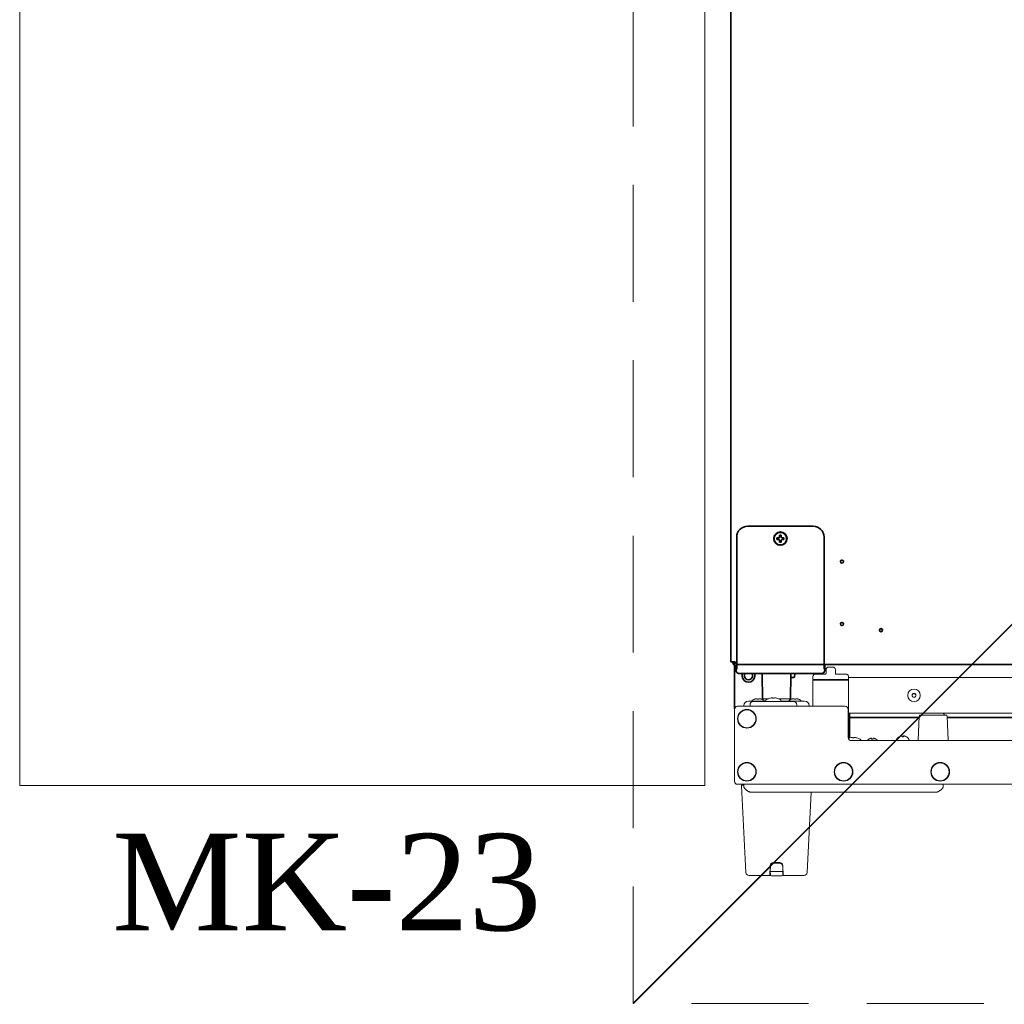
# Model space of a CAD drawing. Extents: x 3940905 to 4145695, y 925352 to 1109797.
# Tile 564 of 656: x 4009990 to 4010622, y 1101154 to 1101785. Entities that reach past the tile are written whole.
import ezdxf

# ---------------------------------------------------------------- set-up
doc = ezdxf.new("R2010")
doc.units = 0
doc.header["$LTSCALE"] = 750
doc.header["$MEASUREMENT"] = 0
doc.linetypes.add('DASHED', pattern=[0.75, 0.5, -0.25])
doc.layers.get('0').update_dxf_attribs({"linetype": 'CONTINUOUS', "lineweight": 0})
doc.layers.add('CKD Equipments', color=252, linetype='CONTINUOUS', lineweight=0)
doc.layers.add('PDF_A - TEXT', color=7, linetype='CONTINUOUS')
doc.styles.add('CKD_Dimension Text', font='BOOKOS.TTF')

# ---------------------------------------------------------------- blocks, each defined once
blk = doc.blocks.new('4')
at = {"color": 1, "linetype": 'DASHED', "ltscale": 0.2, "const_width": 1}
blk.add_lwpolyline([(4049888.81, 1046868.24), (4050788.81, 1047768.24)], dxfattribs=at)
at = {"color": 1, "linetype": 'DASHED', "ltscale": 0.2}
blk.add_lwpolyline([(4049888.81, 1047768.24), (4050788.81, 1047768.24), (4050788.81, 1046868.24), (4049888.81, 1046868.24)], close=True, dxfattribs=at)

msp = doc.modelspace()

# ---------------------------------------------------------------- linework, layer by layer
at = {"layer": 'CKD Equipments', "color": 252, "true_color": 0x989898}
for p, q in [((4009989.96, 1101294.24), (4009989.96, 1102044.23)), ((4010429.57, 1102044.23), (4010429.57, 1101294.24)), ((4010429.57, 1101294.24), (4009989.96, 1101294.24))]:
    msp.add_line(p, q, dxfattribs=at)
at = {"layer": 'CKD Equipments', "color": 7, "linetype": 'Continuous', "lineweight": 35}
for p, q in [((4010446.16, 1101373.62, 1431.4), (4010446.16, 1102023.02, 1431.4)), ((4010498.96, 1101460.56, 1431.4), (4010456.96, 1101460.56, 1431.4)), ((4010449.96, 1101453.56, 1431.4), (4010449.96, 1101373.92, 1431.4)), ((4010505.96, 1101373.92, 1431.4), (4010505.96, 1101453.56, 1431.4)), ((4010475.66, 1101453.06, 1431.4), (4010475.66, 1101452.56, 1431.4)), ((4010475.66, 1101452.56, 1431.4), (4010475.66, 1101452.06, 1431.4)), ((4010480.26, 1101452.56, 1431.4), (4010480.26, 1101453.06, 1431.4)), ((4010480.26, 1101452.06, 1431.4), (4010480.26, 1101452.56, 1431.4)), ((4010446.16, 1101373.62, 1431.4), (4010447.96, 1101373.62, 1431.4)), ((4010447.46, 1101373.62, 1431.4), (4010447.46, 1101372.82, 1431.4)), ((4010448.96, 1101373.62, 1431.4), (4010447.96, 1101373.62, 1431.4)), ((4010448.96, 1101371.82, 1431.4), (4010448.96, 1101373.62, 1431.4)), ((4010449.96, 1101373.92, 1431.4), (4010449.96, 1101368.91, 1431.4)), ((4010449.96, 1101371.82, 1431.4), (4011147.45, 1101371.82, 1431.4)), ((4010505.96, 1101373.92, 1431.4), (4010505.96, 1101368.91, 1431.4)), ((4010506.46, 1101371.82, 1431.4), (4010506.46, 1101371.02, 1431.4)), ((4010448.5, 1101343.42, 1431.4), (4010448.5, 1101371.18, 1431.4)), ((4010449.47, 1101371.02, 1431.4), (4010449.47, 1101368.03, 1431.4)), ((4010450.58, 1101366.23, 1431.4), (4010450.57, 1101366.24, 1431.4)), ((4010453.43, 1101366.03, 1431.4), (4010453.46, 1101364.45, 1431.4)), ((4010454.93, 1101365.98, 1431.4), (4010454.96, 1101364.47, 1431.4)), ((4010499.45, 1101365.98, 1431.4), (4010456.47, 1101365.98, 1431.4)), ((4010459.96, 1101364.47, 1431.4), (4010459.99, 1101365.98, 1431.4)), ((4010461.46, 1101364.45, 1431.4), (4010461.49, 1101365.98, 1431.4)), ((4010466.57, 1101349.35, 1431.4), (4010466.23, 1101365.58, 1431.4)), ((4010484.69, 1101365.58, 1431.4), (4010484.35, 1101349.35, 1431.4)), ((4010487.29, 1101365.4, 1431.4), (4010487.07, 1101364.14, 1431.4)), ((4010505.35, 1101366.24, 1431.4), (4010505.34, 1101366.23, 1431.4)), ((4010506.45, 1101368.03, 1431.4), (4010506.45, 1101371.02, 1431.4)), ((4010484.6, 1101363.52, 1431.4), (4010486.33, 1101363.52, 1431.4)), ((4010566.94, 1101337.86, 1431.4), (4010522.46, 1101337.86, 1431.4)), ((4011059.94, 1101337.86, 1431.4), (4010584.98, 1101337.86, 1431.4))]:
    msp.add_line(p, q, dxfattribs=at)
at = {"layer": 'CKD Equipments'}
msp.add_line((4010448.26, 1101372.82, 1431.4), (4010448.26, 1101373.62, 1431.4), dxfattribs=at)
at = {"layer": 'CKD Equipments', "color": 51, "linetype": 'Continuous', "lineweight": 13}
for p, q in [((4010451.47, 1101366.02, 1431.4), (4010451.47, 1101366.03, 1431.4)), ((4010504.45, 1101366.03, 1431.4), (4010504.44, 1101366.02, 1431.4))]:
    msp.add_line(p, q, dxfattribs=at)
at = {"layer": 'CKD Equipments', "color": 7, "linetype": 'Continuous'}
for p, q in [((4010506.71, 1101365.67, 1431.4), (4010500.33, 1101365.67, 1431.4)), ((4010507.21, 1101366.17, 1431.4), (4010507.21, 1101368.67, 1431.4)), ((4010508.71, 1101370.17, 1431.4), (4010511.71, 1101370.17, 1431.4)), ((4010513.21, 1101368.67, 1431.4), (4010513.21, 1101366.17, 1431.4)), ((4010520.08, 1101365.67, 1431.4), (4010513.71, 1101365.67, 1431.4)), ((4010498.71, 1101361.52, 1431.4), (4010498.71, 1101345.02, 1431.4)), ((4010498.83, 1101362.12, 1431.4), (4010498.83, 1101364.17, 1431.4)), ((4010521.58, 1101362.17, 1431.4), (4010498.83, 1101362.17, 1431.4)), ((4010501.73, 1101362.12, 1431.4), (4010498.83, 1101362.12, 1431.4)), ((4010498.83, 1101345.02, 1431.4), (4010498.83, 1101361.52, 1431.4)), ((4010499.08, 1101361.77, 1431.4), (4010521.33, 1101361.77, 1431.4)), ((4010499.21, 1101362.02, 1431.4), (4010503.71, 1101362.02, 1431.4)), ((4010503.53, 1101361.82, 1431.4), (4010499.41, 1101361.82, 1431.4)), ((4010502.59, 1101362.12, 1431.4), (4010502.66, 1101362.12, 1431.4)), ((4010503.71, 1101362.01, 1431.4), (4010504.19, 1101362.01, 1431.4)), ((4010516.23, 1101362.01, 1431.4), (4010516.71, 1101362.01, 1431.4)), ((4010516.71, 1101362.02, 1431.4), (4010521.21, 1101362.02, 1431.4)), ((4010516.89, 1101361.82, 1431.4), (4010521.01, 1101361.82, 1431.4)), ((4010521.58, 1101362.17, 1431.4), (4010521.58, 1101364.17, 1431.4)), ((4010521.58, 1101363.42, 1431.4), (4011123.24, 1101363.42, 1431.4)), ((4010521.58, 1101361.52, 1431.4), (4010521.58, 1101324.39, 1431.4)), ((4010521.71, 1101324.1, 1431.4), (4010521.71, 1101361.52, 1431.4)), ((4010468.47, 1101348.42, 1431.4), (4010457.47, 1101348.42, 1431.4)), ((4010458.48, 1101346.05, 1431.4), (4010458.46, 1101345.02, 1431.4)), ((4010486.44, 1101348.02, 1431.4), (4010460.48, 1101348.02, 1431.4)), ((4010461.12, 1101349.53, 1431.4), (4010461.12, 1101349.51, 1431.4)), ((4010463.12, 1101349.86, 1431.4), (4010463.12, 1101349.51, 1431.4)), ((4010464.12, 1101349.51, 1431.4), (4010464.12, 1101349.86, 1431.4)), ((4010466.12, 1101349.51, 1431.4), (4010466.12, 1101349.53, 1431.4)), ((4010470.23, 1101349.92, 1431.4), (4010467.85, 1101349.92, 1431.4)), ((4010468.46, 1101348.02, 1431.4), (4010468.46, 1101348.31, 1431.4)), ((4010471.16, 1101350.22, 1431.4), (4010471.16, 1101350.21, 1431.4)), ((4010475.76, 1101350.21, 1431.4), (4010475.76, 1101350.22, 1431.4)), ((4010483.06, 1101349.92, 1431.4), (4010476.69, 1101349.92, 1431.4)), ((4010493.45, 1101348.42, 1431.4), (4010478.45, 1101348.42, 1431.4)), ((4010478.46, 1101348.02, 1431.4), (4010478.46, 1101348.31, 1431.4)), ((4010484.8, 1101349.53, 1431.4), (4010484.8, 1101349.51, 1431.4)), ((4010486.8, 1101349.86, 1431.4), (4010486.8, 1101349.51, 1431.4)), ((4010487.8, 1101349.51, 1431.4), (4010487.8, 1101349.86, 1431.4)), ((4010488.44, 1101346.05, 1431.4), (4010488.46, 1101345.02, 1431.4)), ((4010489.8, 1101349.51, 1431.4), (4010489.8, 1101349.53, 1431.4)), ((4010448.46, 1101297.02, 1431.4), (4010448.46, 1101343.02, 1431.4)), ((4010450.46, 1101345.02, 1431.4), (4010519.46, 1101345.02, 1431.4)), ((4010454.47, 1101345.46, 1431.4), (4010454.46, 1101345.02, 1431.4)), ((4010496.45, 1101345.46, 1431.4), (4010496.46, 1101345.02, 1431.4)), ((4010521.46, 1101343.02, 1431.4), (4010521.46, 1101325.02, 1431.4)), ((4010521.71, 1101340.61, 1431.4), (4011123.24, 1101340.61, 1431.4)), ((4010521.83, 1101324.63, 1431.4), (4010521.83, 1101340.61, 1431.4)), ((4010522.46, 1101340.61, 1431.4), (4010522.46, 1101324.81, 1431.4)), ((4010566.29, 1101323.02, 1431.4), (4010566.98, 1101338.79, 1431.4)), ((4010567.48, 1101339.27, 1431.4), (4010584.44, 1101339.27, 1431.4)), ((4010584.94, 1101338.79, 1431.4), (4010585.63, 1101323.02, 1431.4)), ((4010522.41, 1101324.82, 1431.4), (4010522.41, 1101324.81, 1431.4)), ((4011121.46, 1101323.02, 1431.4), (4010523.46, 1101323.02, 1431.4)), ((4010527.01, 1101324.81, 1431.4), (4010527.01, 1101324.82, 1431.4)), ((4010534.66, 1101323.99, 1431.4), (4010534.66, 1101323.96, 1431.4)), ((4010536.46, 1101324.51, 1431.4), (4010536.46, 1101323.96, 1431.4)), ((4010537.46, 1101323.96, 1431.4), (4010537.46, 1101324.51, 1431.4)), ((4010539.26, 1101323.96, 1431.4), (4010539.26, 1101323.99, 1431.4)), ((4010552.46, 1101323.42, 1431.4), (4010552.46, 1101323.62, 1431.4)), ((4010554.16, 1101325.49, 1431.4), (4010554.16, 1101325.46, 1431.4)), ((4010555.96, 1101326.01, 1431.4), (4010555.96, 1101325.46, 1431.4)), ((4010556.96, 1101325.46, 1431.4), (4010556.96, 1101326.01, 1431.4)), ((4010558.76, 1101325.46, 1431.4), (4010558.76, 1101325.49, 1431.4)), ((4010560.46, 1101323.42, 1431.4), (4010560.46, 1101323.62, 1431.4)), ((4010585.68, 1101324.23, 1431.4), (4010585.68, 1101324.36, 1431.4)), ((4011194.46, 1101295.02, 1431.4), (4010450.46, 1101295.02, 1431.4)), ((4010455.86, 1101238.41, 1431.4), (4010452.95, 1101293.99, 1431.4)), ((4010453.45, 1101294.52, 1431.4), (4010454.48, 1101294.52, 1431.4)), ((4010454.47, 1101294.52, 1431.4), (4010454.46, 1101295.02, 1431.4)), ((4010454.46, 1101295.02, 1431.4), (4010454.52, 1101293.38, 1431.4)), ((4010458.51, 1101290.02, 1431.4), (4010578.4, 1101290.02, 1431.4)), ((4010497.76, 1101290.02, 1431.4), (4010495.06, 1101238.41, 1431.4)), ((4010582.46, 1101295.02, 1431.4), (4010582.4, 1101293.38, 1431.4)), ((4010582.45, 1101294.45, 1431.4), (4010582.44, 1101294.34, 1431.4)), ((4010582.45, 1101294.45, 1431.4), (4010582.46, 1101295.02, 1431.4)), ((4010473.42, 1101244.87, 1431.4), (4010477.5, 1101244.87, 1431.4)), ((4010471.08, 1101236.52, 1431.4), (4010471.42, 1101242.97, 1431.4)), ((4010471.46, 1101239.37, 1431.4), (4010471.51, 1101242.4, 1431.4)), ((4010471.46, 1101239.37, 1431.4), (4010471.5, 1101236.86, 1431.4)), ((4010471.96, 1101239.12, 1431.4), (4010478.96, 1101239.12, 1431.4)), ((4010473.51, 1101244.37, 1431.4), (4010477.41, 1101244.37, 1431.4)), ((4010475.36, 1101244.62, 1431.4), (4010475.55, 1101244.62, 1431.4)), ((4010479.41, 1101242.4, 1431.4), (4010479.46, 1101239.37, 1431.4)), ((4010479.42, 1101236.86, 1431.4), (4010479.46, 1101239.37, 1431.4)), ((4010479.83, 1101236.52, 1431.4), (4010479.5, 1101242.97, 1431.4)), ((4010457.86, 1101236.52, 1431.4), (4010471.65, 1101236.52, 1431.4)), ((4010471.1, 1101236.72, 1431.4), (4010471.16, 1101236.72, 1431.4)), ((4010471.14, 1101237.62, 1431.4), (4010471.49, 1101237.62, 1431.4)), ((4010471.49, 1101237.52, 1431.4), (4010471.16, 1101237.52, 1431.4)), ((4010471.16, 1101236.72, 1431.4), (4010471.16, 1101237.52, 1431.4)), ((4010471.26, 1101236.72, 1431.4), (4010471.53, 1101236.72, 1431.4)), ((4010471.48, 1101238.11, 1431.4), (4010471.48, 1101238.23, 1431.4)), ((4010478.92, 1101236.37, 1431.4), (4010472, 1101236.37, 1431.4)), ((4010479.27, 1101236.52, 1431.4), (4010493.06, 1101236.52, 1431.4)), ((4010479.39, 1101236.72, 1431.4), (4010479.82, 1101236.72, 1431.4)), ((4010479.43, 1101237.62, 1431.4), (4010479.78, 1101237.62, 1431.4)), ((4010479.71, 1101237.52, 1431.4), (4010479.43, 1101237.52, 1431.4)), ((4010479.44, 1101238.23, 1431.4), (4010479.44, 1101238.11, 1431.4)), ((4010479.76, 1101236.72, 1431.4), (4010479.76, 1101237.52, 1431.4))]:
    msp.add_line(p, q, dxfattribs=at)
at = {"layer": 'CKD Equipments', "color": 7, "linetype": 'Continuous', "lineweight": 35}
for centre, radius in [((4010477.96, 1101452.56, 1431.4), 4.25), ((4010477.96, 1101452.56, 1431.4), 4), ((4010517.46, 1101437.82, 1431.4), 1), ((4010517.46, 1101397.82, 1431.4), 1), ((4010542.46, 1101393.82, 1431.4), 1)]:
    msp.add_circle(centre, radius, dxfattribs=at)
at = {"layer": 'CKD Equipments', "color": 7, "linetype": 'Continuous'}
for centre, radius in [((4010563.66, 1101352.02, 1431.4), 4), ((4010563.66, 1101352.02, 1431.4), 1.25), ((4010563.66, 1101352.02, 1431.4), 1.15), ((4010456.46, 1101337.02, 1431.4), 6), ((4010456.46, 1101337.02, 1431.4), 5.75), ((4010456.46, 1101303.02, 1431.4), 6), ((4010456.46, 1101303.02, 1431.4), 5.75), ((4010518.46, 1101303.02, 1431.4), 6), ((4010518.46, 1101303.02, 1431.4), 5.75), ((4010580.46, 1101303.02, 1431.4), 6), ((4010580.46, 1101303.02, 1431.4), 5.75)]:
    msp.add_circle(centre, radius, dxfattribs=at)
at = {"layer": 'CKD Equipments', "color": 7, "linetype": 'Continuous', "lineweight": 35}
for centre, radius, start, end in [((4010449.26, 1101372.82, 1431.4), 1.8, 180, 270), ((4010449.26, 1101372.82, 1431.4), 1, 180, 252.54161), ((4010464.73, 1101365.52, 1431.4), 1.5, 2.5, 17.9901), ((4010486.19, 1101365.52, 1431.4), 1.5, 162.0099, 177.5), ((4010488.03, 1101365.27, 1431.4), 0.75, 108.00902, 170), ((4010457.46, 1101364.52, 1431.4), 4, 181, 359), ((4010457.46, 1101364.52, 1431.4), 2.5, 181, 359), ((4010486.33, 1101364.27, 1431.4), 0.75, 270, 350)]:
    msp.add_arc(centre, radius, start, end, dxfattribs=at)
at = {"layer": 'CKD Equipments', "color": 7, "linetype": 'Continuous'}
for centre, radius, start, end in [((4010503.46, 1101361.62, 1431.4), 1.8, 162.46369, 167.40896), ((4010503.46, 1101361.62, 1431.4), 1, 147.1459, 156.90005), ((4010508.12, 1101360.78, 1431.4), 5.62, 165.7544, 167.32918), ((4010503.83, 1101361.66, 1431.4), 0.504, 72.11908, 88.9637), ((4010516.58, 1101361.67, 1431.4), 0.499, 103.32661, 107.91787), ((4010516.59, 1101361.66, 1431.4), 0.503, 91.02247, 103.33027), ((4010457.47, 1101345.42, 1431.4), 3, 90, 179.25), ((4010460.48, 1101346.02, 1431.4), 2, 90, 179), ((4010461.12, 1101347.91, 1431.4), 1.5, 114.71985, 160.27786), ((4010463.42, 1101342.92, 1431.4), 7, 109.18209, 114.71985), ((4010463.43, 1101342.9, 1431.4), 7.01, 107.69488, 109.25902), ((4010463.43, 1101342.89, 1431.4), 7.01, 106.13811, 107.69478), ((4010463.43, 1101342.89, 1431.4), 7.02, 105.85444, 106.1382), ((4010463.43, 1101342.88, 1431.4), 7.02, 104.58157, 105.85431), ((4010463.43, 1101342.88, 1431.4), 7.03, 104.01369, 104.58162), ((4010463.43, 1101342.87, 1431.4), 7.04, 103.01866, 104.01362), ((4010463.44, 1101342.86, 1431.4), 7.04, 102.287, 103.01866), ((4010463.44, 1101342.85, 1431.4), 7.05, 101.44546, 102.28698), ((4010463.44, 1101342.84, 1431.4), 7.07, 100.59133, 101.44536), ((4010463.44, 1101342.82, 1431.4), 7.09, 99.86839, 100.59138), ((4010463.45, 1101342.79, 1431.4), 7.11, 98.85377, 99.86809), ((4010463.45, 1101342.77, 1431.4), 7.14, 98.29808, 98.85405), ((4010463.46, 1101342.71, 1431.4), 7.19, 96.74647, 98.29651), ((4010462.86, 1101345.68, 1431.4), 4.18, 92.42377, 93.38467), ((4010462.86, 1101345.65, 1431.4), 4.21, 92.11566, 92.42478), ((4010462.86, 1101345.63, 1431.4), 4.24, 91.47671, 92.11536), ((4010462.87, 1101345.6, 1431.4), 4.26, 91.09107, 91.47702), ((4010462.87, 1101345.59, 1431.4), 4.27, 90.53583, 91.09098), ((4010462.87, 1101345.58, 1431.4), 4.28, 89.59318, 90.53598), ((4010462.87, 1101345.59, 1431.4), 4.27, 89.10775, 89.59329), ((4010462.87, 1101345.6, 1431.4), 4.26, 88.63611, 89.10775), ((4010462.87, 1101345.62, 1431.4), 4.24, 88.0516, 88.63632), ((4010462.87, 1101345.64, 1431.4), 4.22, 87.6487, 88.05143), ((4010462.87, 1101345.68, 1431.4), 4.18, 86.61551, 87.64983), ((4010463.62, 1101342.35, 1431.4), 7.18, 86.00758, 93.99242), ((4010464.36, 1101345.68, 1431.4), 4.18, 92.35016, 93.3845), ((4010464.36, 1101345.64, 1431.4), 4.22, 91.94859, 92.35129), ((4010464.36, 1101345.62, 1431.4), 4.24, 91.36365, 91.94842), ((4010464.37, 1101345.6, 1431.4), 4.26, 90.89229, 91.36386), ((4010464.37, 1101345.59, 1431.4), 4.27, 90.40667, 90.89228), ((4010464.37, 1101345.58, 1431.4), 4.28, 89.89709, 90.40679), ((4010464.37, 1101345.58, 1431.4), 4.28, 89.46399, 89.89708), ((4010464.37, 1101345.59, 1431.4), 4.27, 88.90904, 89.46414), ((4010464.37, 1101345.61, 1431.4), 4.26, 88.52297, 88.90895), ((4010464.37, 1101345.63, 1431.4), 4.24, 87.88465, 88.52327), ((4010464.37, 1101345.65, 1431.4), 4.21, 87.57521, 87.88435), ((4010464.37, 1101345.68, 1431.4), 4.18, 86.61534, 87.57623), ((4010463.77, 1101342.71, 1431.4), 7.19, 81.7035, 83.25353), ((4010463.78, 1101342.77, 1431.4), 7.14, 81.14595, 81.70192), ((4010463.78, 1101342.79, 1431.4), 7.11, 80.13191, 81.14623), ((4010463.79, 1101342.82, 1431.4), 7.09, 79.40862, 80.13161), ((4010463.79, 1101342.84, 1431.4), 7.07, 78.55464, 79.40867), ((4010463.79, 1101342.85, 1431.4), 7.05, 77.71302, 78.55454), ((4010463.79, 1101342.86, 1431.4), 7.04, 76.98134, 77.713), ((4010463.8, 1101342.87, 1431.4), 7.04, 75.98638, 76.98134), ((4010463.8, 1101342.88, 1431.4), 7.03, 75.41838, 75.98631), ((4010463.8, 1101342.88, 1431.4), 7.02, 74.14569, 75.41843), ((4010463.8, 1101342.89, 1431.4), 7.02, 73.8618, 74.14556), ((4010463.8, 1101342.89, 1431.4), 7.01, 72.30522, 73.86189), ((4010463.8, 1101342.9, 1431.4), 7.01, 70.74098, 72.30512), ((4010463.82, 1101342.92, 1431.4), 7, 65.28015, 70.81791), ((4010467.85, 1101348.42, 1431.4), 1.5, 90, 143.15337), ((4010466.12, 1101347.91, 1431.4), 1.5, 19.72214, 65.28015), ((4010469.71, 1101348.31, 1431.4), 1.25, 118.60206, 180), ((4010473.46, 1101341.43, 1431.4), 9.08, 104.6676, 118.60206), ((4010473.38, 1101341.55, 1431.4), 8.95, 102.90657, 104.39436), ((4010473.38, 1101341.54, 1431.4), 8.95, 94.66068, 102.90178), ((4010473.38, 1101341.56, 1431.4), 8.94, 93.35029, 94.65471), ((4010473.46, 1101341.43, 1431.4), 8.79, 87.39099, 92.60901), ((4010473.54, 1101341.56, 1431.4), 8.94, 85.34529, 86.6497), ((4010473.54, 1101341.54, 1431.4), 8.95, 77.09822, 85.33932), ((4010473.54, 1101341.55, 1431.4), 8.95, 75.60564, 77.09344), ((4010473.46, 1101341.43, 1431.4), 9.08, 61.39794, 75.3324), ((4010477.21, 1101348.31, 1431.4), 1.25, 0, 61.39794), ((4010483.06, 1101348.42, 1431.4), 1.5, 36.84663, 90), ((4010484.8, 1101347.91, 1431.4), 1.5, 114.71985, 160.27786), ((4010487.1, 1101342.92, 1431.4), 7, 109.18209, 114.71985), ((4010487.11, 1101342.9, 1431.4), 7.01, 107.69488, 109.25902), ((4010487.12, 1101342.89, 1431.4), 7.01, 106.13811, 107.69478), ((4010487.12, 1101342.89, 1431.4), 7.02, 105.85444, 106.1382), ((4010487.12, 1101342.88, 1431.4), 7.02, 104.58157, 105.85431), ((4010487.12, 1101342.88, 1431.4), 7.03, 104.01369, 104.58162), ((4010487.12, 1101342.87, 1431.4), 7.04, 103.01866, 104.01362), ((4010487.12, 1101342.86, 1431.4), 7.04, 102.287, 103.01866), ((4010487.13, 1101342.85, 1431.4), 7.05, 101.44546, 102.28698), ((4010487.13, 1101342.84, 1431.4), 7.07, 100.59133, 101.44536), ((4010487.13, 1101342.82, 1431.4), 7.09, 99.86839, 100.59138), ((4010487.14, 1101342.79, 1431.4), 7.11, 98.85377, 99.86809), ((4010487.14, 1101342.77, 1431.4), 7.14, 98.29808, 98.85405), ((4010487.15, 1101342.71, 1431.4), 7.19, 96.74647, 98.29651), ((4010486.55, 1101345.68, 1431.4), 4.18, 92.42377, 93.38467), ((4010486.55, 1101345.65, 1431.4), 4.21, 92.11566, 92.42478), ((4010486.55, 1101345.63, 1431.4), 4.24, 91.47671, 92.11536), ((4010486.55, 1101345.6, 1431.4), 4.26, 91.09107, 91.47702), ((4010486.44, 1101346.02, 1431.4), 2, 1, 90), ((4010486.55, 1101345.59, 1431.4), 4.27, 90.53583, 91.09098), ((4010486.55, 1101345.58, 1431.4), 4.28, 89.59318, 90.53598), ((4010486.55, 1101345.59, 1431.4), 4.27, 89.10775, 89.59329), ((4010486.55, 1101345.6, 1431.4), 4.26, 88.63611, 89.10775), ((4010486.55, 1101345.62, 1431.4), 4.24, 88.0516, 88.63632), ((4010486.56, 1101345.64, 1431.4), 4.22, 87.6487, 88.05143), ((4010486.56, 1101345.68, 1431.4), 4.18, 86.61551, 87.64983), ((4010487.3, 1101342.35, 1431.4), 7.18, 86.00758, 93.99242), ((4010488.05, 1101345.68, 1431.4), 4.18, 92.35016, 93.3845), ((4010488.05, 1101345.64, 1431.4), 4.22, 91.94859, 92.35129), ((4010488.05, 1101345.62, 1431.4), 4.24, 91.36365, 91.94842), ((4010488.05, 1101345.6, 1431.4), 4.26, 90.89229, 91.36386), ((4010488.05, 1101345.59, 1431.4), 4.27, 90.40667, 90.89228), ((4010488.05, 1101345.58, 1431.4), 4.28, 89.89709, 90.40679), ((4010488.05, 1101345.58, 1431.4), 4.28, 89.46399, 89.89708), ((4010488.05, 1101345.59, 1431.4), 4.27, 88.90904, 89.46414), ((4010488.05, 1101345.61, 1431.4), 4.26, 88.52297, 88.90895), ((4010488.05, 1101345.63, 1431.4), 4.24, 87.88465, 88.52327), ((4010488.06, 1101345.65, 1431.4), 4.21, 87.57521, 87.88435), ((4010488.06, 1101345.68, 1431.4), 4.18, 86.61534, 87.57623), ((4010487.46, 1101342.71, 1431.4), 7.19, 81.7035, 83.25353), ((4010487.47, 1101342.77, 1431.4), 7.14, 81.14595, 81.70192), ((4010487.47, 1101342.79, 1431.4), 7.11, 80.13191, 81.14623), ((4010487.47, 1101342.82, 1431.4), 7.09, 79.40862, 80.13161), ((4010487.48, 1101342.84, 1431.4), 7.07, 78.55464, 79.40867), ((4010487.48, 1101342.85, 1431.4), 7.05, 77.71302, 78.55454), ((4010487.48, 1101342.86, 1431.4), 7.04, 76.98134, 77.713), ((4010487.49, 1101342.87, 1431.4), 7.04, 75.98638, 76.98134), ((4010487.49, 1101342.88, 1431.4), 7.03, 75.41838, 75.98631), ((4010487.49, 1101342.88, 1431.4), 7.02, 74.14569, 75.41843), ((4010487.49, 1101342.89, 1431.4), 7.02, 73.8618, 74.14556), ((4010487.49, 1101342.89, 1431.4), 7.01, 72.30522, 73.86189), ((4010487.49, 1101342.9, 1431.4), 7.01, 70.74098, 72.30512), ((4010487.5, 1101342.92, 1431.4), 7, 65.28015, 70.81791), ((4010489.8, 1101347.91, 1431.4), 1.5, 19.72214, 65.28015), ((4010493.45, 1101345.42, 1431.4), 3, 0.75, 89.99998), ((4010450.46, 1101343.02, 1431.4), 2, 90, 180), ((4010519.46, 1101343.02, 1431.4), 2, 0, 90), ((4010571.46, 1101338.31, 1431.4), 3, 129.94637, 161.36034), ((4010580.46, 1101338.31, 1431.4), 3, 18.63966, 50.05363), ((4010567.48, 1101338.77, 1431.4), 0.5, 90, 177.5), ((4010584.44, 1101338.77, 1431.4), 0.5, 2.5, 90), ((4010523.46, 1101325.02, 1431.4), 2, 180, 270), ((4010524.71, 1101316.03, 1431.4), 9.08, 104.6676, 109.31715), ((4010524.63, 1101316.15, 1431.4), 8.95, 102.90657, 104.39436), ((4010524.63, 1101316.14, 1431.4), 8.95, 94.66068, 102.90178), ((4010524.63, 1101316.16, 1431.4), 8.94, 93.35029, 94.65471), ((4010524.71, 1101316.03, 1431.4), 8.79, 87.39099, 92.60901), ((4010524.79, 1101316.16, 1431.4), 8.94, 85.34529, 86.6497), ((4010524.79, 1101316.14, 1431.4), 8.95, 77.09822, 85.33932), ((4010524.79, 1101316.15, 1431.4), 8.95, 75.60564, 77.09344), ((4010524.71, 1101316.03, 1431.4), 9.08, 61.39794, 75.3324), ((4010528.46, 1101322.91, 1431.4), 1.25, 4.91427, 61.39794), ((4010537.16, 1101319.9, 1431.4), 4.8, 121.37271, 139.18383), ((4010537.15, 1101319.91, 1431.4), 4.75, 118.9687, 121.53408), ((4010537.14, 1101319.91, 1431.4), 4.75, 118.00738, 118.96837), ((4010537.14, 1101319.92, 1431.4), 4.75, 116.68125, 118.00741), ((4010537.14, 1101319.92, 1431.4), 4.74, 115.54022, 116.6812), ((4010537.14, 1101319.92, 1431.4), 4.74, 114.57218, 115.54021), ((4010537.14, 1101319.93, 1431.4), 4.73, 113.31747, 114.5722), ((4010537.14, 1101319.93, 1431.4), 4.73, 112.54738, 113.31738), ((4010537.13, 1101319.94, 1431.4), 4.72, 111.00254, 112.54756), ((4010537.13, 1101319.94, 1431.4), 4.72, 110.5181, 111.00225), ((4010537.13, 1101319.96, 1431.4), 4.7, 108.46559, 110.51874), ((4010537.12, 1101319.97, 1431.4), 4.68, 107.37727, 108.46505), ((4010537.12, 1101319.99, 1431.4), 4.67, 106.39488, 107.37721), ((4010537.11, 1101320.02, 1431.4), 4.64, 104.31758, 106.39637), ((4010536.21, 1101322.52, 1431.4), 2.01, 95.2585, 97.27409), ((4010536.21, 1101322.54, 1431.4), 1.98, 94.60088, 95.25578), ((4010536.21, 1101322.56, 1431.4), 1.97, 93.21669, 94.60157), ((4010536.21, 1101322.57, 1431.4), 1.96, 92.37648, 93.21591), ((4010536.21, 1101322.57, 1431.4), 1.96, 91.15452, 92.37663), ((4010536.21, 1101322.58, 1431.4), 1.95, 89.07418, 91.15413), ((4010536.21, 1101322.57, 1431.4), 1.95, 88.00362, 89.07389), ((4010536.21, 1101322.57, 1431.4), 1.96, 86.97721, 88.00359), ((4010536.21, 1101322.56, 1431.4), 1.97, 85.71398, 86.9767), ((4010536.21, 1101322.55, 1431.4), 1.98, 84.86278, 85.71435), ((4010536.21, 1101322.52, 1431.4), 2.01, 82.72559, 84.85985), ((4010536.96, 1101320.2, 1431.4), 3.8, 82.43512, 97.56488), ((4010537.71, 1101322.52, 1431.4), 2.01, 95.14017, 97.27439), ((4010537.71, 1101322.55, 1431.4), 1.98, 94.28561, 95.13726), ((4010537.71, 1101322.56, 1431.4), 1.97, 93.02336, 94.28596), ((4010537.71, 1101322.57, 1431.4), 1.96, 91.99634, 93.02285), ((4010537.71, 1101322.57, 1431.4), 1.95, 90.92618, 91.99631), ((4010537.71, 1101322.58, 1431.4), 1.95, 89.80051, 90.92589), ((4010537.71, 1101322.58, 1431.4), 1.95, 88.84593, 89.80046), ((4010537.71, 1101322.57, 1431.4), 1.95, 87.62331, 88.84554), ((4010537.71, 1101322.57, 1431.4), 1.96, 86.78413, 87.62348), ((4010537.71, 1101322.56, 1431.4), 1.97, 85.3984, 86.78335), ((4010537.71, 1101322.54, 1431.4), 1.98, 84.74424, 85.3991), ((4010537.71, 1101322.52, 1431.4), 2.01, 82.72591, 84.7415), ((4010536.81, 1101320.02, 1431.4), 4.64, 73.60363, 75.68242), ((4010536.8, 1101319.99, 1431.4), 4.67, 72.62279, 73.60512), ((4010536.8, 1101319.97, 1431.4), 4.68, 71.53495, 72.62273), ((4010536.79, 1101319.96, 1431.4), 4.7, 69.48126, 71.53441), ((4010536.79, 1101319.94, 1431.4), 4.72, 68.99775, 69.4819), ((4010536.79, 1101319.94, 1431.4), 4.72, 67.45244, 68.99746), ((4010536.78, 1101319.93, 1431.4), 4.73, 66.68262, 67.45262), ((4010536.78, 1101319.93, 1431.4), 4.73, 65.4278, 66.68253), ((4010536.78, 1101319.92, 1431.4), 4.74, 64.4598, 65.42782), ((4010536.78, 1101319.92, 1431.4), 4.74, 63.3188, 64.45978), ((4010536.78, 1101319.92, 1431.4), 4.75, 61.99259, 63.31875), ((4010536.78, 1101319.91, 1431.4), 4.75, 61.03163, 61.99262), ((4010536.77, 1101319.91, 1431.4), 4.75, 58.46592, 61.0313), ((4010536.76, 1101319.9, 1431.4), 4.8, 40.81617, 58.62729), ((4010552.86, 1101323.62, 1431.4), 0.4, 149.69882, 180), ((4010556.66, 1101321.4, 1431.4), 4.8, 121.37271, 149.69882), ((4010556.66, 1101320.4, 1431.4), 4.8, 146.0645, 146.71409), ((4010556.65, 1101321.41, 1431.4), 4.75, 118.9687, 121.53408), ((4010556.64, 1101321.41, 1431.4), 4.75, 118.00738, 118.96837), ((4010556.64, 1101321.42, 1431.4), 4.75, 116.68125, 118.00741), ((4010556.64, 1101321.42, 1431.4), 4.74, 115.54022, 116.6812), ((4010556.64, 1101321.42, 1431.4), 4.74, 114.57218, 115.54021), ((4010556.64, 1101321.43, 1431.4), 4.73, 113.31747, 114.5722), ((4010556.64, 1101321.43, 1431.4), 4.73, 112.54738, 113.31738), ((4010556.63, 1101321.44, 1431.4), 4.72, 111.00254, 112.54756), ((4010556.63, 1101321.44, 1431.4), 4.72, 110.5181, 111.00225), ((4010556.63, 1101321.46, 1431.4), 4.7, 108.46559, 110.51874), ((4010556.62, 1101321.47, 1431.4), 4.68, 107.37727, 108.46505), ((4010556.62, 1101321.49, 1431.4), 4.67, 106.39488, 107.37721), ((4010556.61, 1101321.52, 1431.4), 4.64, 104.31758, 106.39637), ((4010555.71, 1101324.02, 1431.4), 2.01, 95.2585, 97.27409), ((4010555.71, 1101324.04, 1431.4), 1.98, 94.60088, 95.25578), ((4010555.71, 1101324.06, 1431.4), 1.97, 93.21669, 94.60157), ((4010555.71, 1101324.07, 1431.4), 1.96, 92.37648, 93.21591), ((4010555.71, 1101324.07, 1431.4), 1.96, 91.15452, 92.37663), ((4010555.71, 1101324.08, 1431.4), 1.95, 89.07418, 91.15413), ((4010555.71, 1101324.07, 1431.4), 1.95, 88.00362, 89.07389), ((4010555.71, 1101324.07, 1431.4), 1.96, 86.97721, 88.00359), ((4010555.71, 1101324.06, 1431.4), 1.97, 85.71398, 86.9767), ((4010555.71, 1101324.05, 1431.4), 1.98, 84.86278, 85.71435), ((4010555.71, 1101324.02, 1431.4), 2.01, 82.72559, 84.85985), ((4010556.46, 1101321.7, 1431.4), 3.8, 82.43512, 97.56488), ((4010557.21, 1101324.02, 1431.4), 2.01, 95.14017, 97.27439), ((4010557.21, 1101324.05, 1431.4), 1.98, 94.28561, 95.13726), ((4010557.21, 1101324.06, 1431.4), 1.97, 93.02336, 94.28596), ((4010557.21, 1101324.07, 1431.4), 1.96, 91.99634, 93.02285), ((4010557.21, 1101324.07, 1431.4), 1.95, 90.92618, 91.99631), ((4010557.21, 1101324.08, 1431.4), 1.95, 89.80051, 90.92589), ((4010557.21, 1101324.08, 1431.4), 1.95, 88.84593, 89.80046), ((4010557.21, 1101324.07, 1431.4), 1.95, 87.62331, 88.84554), ((4010557.21, 1101324.07, 1431.4), 1.96, 86.78413, 87.62348), ((4010557.21, 1101324.06, 1431.4), 1.97, 85.3984, 86.78335), ((4010557.21, 1101324.04, 1431.4), 1.98, 84.74424, 85.3991), ((4010557.21, 1101324.02, 1431.4), 2.01, 82.72591, 84.7415), ((4010556.31, 1101321.52, 1431.4), 4.64, 73.60363, 75.68242), ((4010556.3, 1101321.49, 1431.4), 4.67, 72.62279, 73.60512), ((4010556.3, 1101321.47, 1431.4), 4.68, 71.53495, 72.62273), ((4010556.29, 1101321.46, 1431.4), 4.7, 69.48126, 71.53441), ((4010556.29, 1101321.44, 1431.4), 4.72, 68.99775, 69.4819), ((4010556.29, 1101321.44, 1431.4), 4.72, 67.45244, 68.99746), ((4010556.28, 1101321.43, 1431.4), 4.73, 66.68262, 67.45262), ((4010556.28, 1101321.43, 1431.4), 4.73, 65.4278, 66.68253), ((4010556.28, 1101321.42, 1431.4), 4.74, 64.4598, 65.42782), ((4010556.28, 1101321.42, 1431.4), 4.74, 63.3188, 64.45978), ((4010556.28, 1101321.42, 1431.4), 4.75, 61.99259, 63.31875), ((4010556.28, 1101321.41, 1431.4), 4.75, 61.03163, 61.99262), ((4010556.27, 1101321.41, 1431.4), 4.75, 58.46592, 61.0313), ((4010556.26, 1101321.4, 1431.4), 4.8, 30.30118, 58.62729), ((4010556.26, 1101320.4, 1431.4), 4.8, 33.28591, 33.9355), ((4010560.06, 1101323.62, 1431.4), 0.4, 0, 30.30118), ((4010450.46, 1101297.02, 1431.4), 2, 180, 270), ((4010453.45, 1101294.02, 1431.4), 0.5, 90, 183), ((4010463.15, 1101299.7, 1431.4), 10.9, 230.69992, 231.38523), ((4010459.52, 1101293.83, 1431.4), 3.98, 244.93641, 249.01618), ((4010473.42, 1101242.87, 1431.4), 2, 90, 177), ((4010477.5, 1101242.87, 1431.4), 2, 3, 90), ((4010473.51, 1101242.37, 1431.4), 2, 90, 179), ((4010475.36, 1101244.12, 1431.4), 0.5, 90, 148.53717), ((4010475.55, 1101244.12, 1431.4), 0.5, 31.46283, 90), ((4010477.41, 1101242.37, 1431.4), 2, 1, 90), ((4010457.86, 1101238.52, 1431.4), 2, 183, 270), ((4010472, 1101236.87, 1431.4), 0.5, 181, 270), ((4010478.92, 1101236.87, 1431.4), 0.5, 270, 359), ((4010493.06, 1101238.52, 1431.4), 2, 270, 357)]:
    msp.add_arc(centre, radius, start, end, dxfattribs=at)
at = {"layer": 'CKD Equipments', "color": 7, "linetype": 'Continuous', "lineweight": 35, "extrusion": (-9.86076e-32, -1.17146e-15, -1)}
msp.add_ellipse((4010456.96, 1101453.56, 1431.4), major_axis=(4.95, -4.95), ratio=0.999695, start_param=2.356347, end_param=3.926839, dxfattribs=at)
at = {"layer": 'CKD Equipments', "color": 7, "linetype": 'Continuous', "lineweight": 35, "extrusion": (-2.85962e-30, -1.17146e-15, -1)}
msp.add_ellipse((4010498.96, 1101453.56, 1431.4), major_axis=(4.95, 4.95), ratio=0.999695, start_param=5.497939, end_param=7.068431, dxfattribs=at)
at = {"layer": 'CKD Equipments', "color": 7, "linetype": 'Continuous', "lineweight": 35, "extrusion": (0, 0, -1)}
for centre, major_axis, ratio, start_param, end_param in [((4010505.97, 1101373.92, 1431.4), (0, 1.72), 0.008727, 3.141593, 4.712389), ((4010451.47, 1101368.03, 1431.4), (1.97, 0.32), 0.99988, 1.731668, 3.302502), ((4010451.47, 1101368.02, 1431.4), (0.89, 1.79), 0.99981, 2.677899, 3.141602), ((4010456.47, 1101366.02, 1431.4), (-5, 0), 0.008727, 4.712389, 6.265732), ((4010499.45, 1101366.02, 1431.4), (-5, 0), 0.008727, 3.159046, 4.712389), ((4010504.44, 1101368.02, 1431.4), (-0.89, 1.79), 0.99981, 3.141584, 3.605286), ((4010504.45, 1101368.03, 1431.4), (-1.97, 0.32), 0.99988, 2.980683, 4.551518)]:
    msp.add_ellipse(centre, major_axis=major_axis, ratio=ratio, start_param=start_param, end_param=end_param, dxfattribs=at)
at = {"layer": 'CKD Equipments', "color": 7, "linetype": 'Continuous', "extrusion": (0, 0, -1)}
for centre, major_axis, ratio, start_param, end_param in [((4010499.21, 1101361.52, 1431.4), (-0.354, 0.354), 0.999924, -0.78536, 0.78536), ((4010499.08, 1101361.52, 1431.4), (-0.177, 0.177), 0.999695, -0.785246, 0.785246), ((4010521.21, 1101361.52, 1431.4), (0.354, 0.354), 0.999924, -0.78536, 0), ((4010521.33, 1101361.52, 1431.4), (-0.177, -0.177), 0.999695, 2.356347, 3.926839), ((4010521.21, 1101361.52, 1431.4), (-0.354, -0.354), 0.999924, 3.141593, 3.534268), ((4010521.21, 1101361.52, 1431.4), (0.354, 0.354), 0.999924, 0.392676, 0.78536)]:
    msp.add_ellipse(centre, major_axis=major_axis, ratio=ratio, start_param=start_param, end_param=end_param, dxfattribs=at)
at = {"layer": 'CKD Equipments', "color": 7, "linetype": 'Continuous', "lineweight": 35}
for points, degree in [([(4010477.46, 1101453.56, 1431.4), (4010477.43, 1101453.53, 1431.4), (4010477.38, 1101453.48, 1431.4), (4010477.31, 1101453.41, 1431.4), (4010477.24, 1101453.34, 1431.4), (4010477.17, 1101453.27, 1431.4), (4010477.1, 1101453.2, 1431.4), (4010477.03, 1101453.13, 1431.4), (4010476.98, 1101453.08, 1431.4), (4010476.96, 1101453.06, 1431.4)], 3), ([(4010478.46, 1101454.86, 1431.4), (4010478.29, 1101454.86, 1431.4), (4010477.96, 1101454.86, 1431.4), (4010477.63, 1101454.86, 1431.4), (4010477.46, 1101454.86, 1431.4)], 3), ([(4010478.46, 1101453.56, 1431.4), (4010478.46, 1101453.61, 1431.4), (4010478.46, 1101453.72, 1431.4), (4010478.46, 1101453.88, 1431.4), (4010478.46, 1101454.04, 1431.4), (4010478.46, 1101454.2, 1431.4), (4010478.46, 1101454.35, 1431.4), (4010478.46, 1101454.51, 1431.4), (4010478.46, 1101454.67, 1431.4), (4010478.46, 1101454.8, 1431.4), (4010478.46, 1101454.86, 1431.4)], 3), ([(4010478.96, 1101453.06, 1431.4), (4010478.94, 1101453.08, 1431.4), (4010478.89, 1101453.13, 1431.4), (4010478.82, 1101453.2, 1431.4), (4010478.75, 1101453.27, 1431.4), (4010478.67, 1101453.35, 1431.4), (4010478.6, 1101453.42, 1431.4), (4010478.53, 1101453.49, 1431.4), (4010478.48, 1101453.54, 1431.4), (4010478.46, 1101453.56, 1431.4)], 3), ([(4010476.96, 1101453.06, 1431.4), (4010476.91, 1101453.06, 1431.4), (4010476.8, 1101453.06, 1431.4), (4010476.64, 1101453.06, 1431.4), (4010476.48, 1101453.06, 1431.4), (4010476.32, 1101453.06, 1431.4), (4010476.17, 1101453.06, 1431.4), (4010476.01, 1101453.06, 1431.4), (4010475.85, 1101453.06, 1431.4), (4010475.72, 1101453.06, 1431.4), (4010475.66, 1101453.06, 1431.4)], 3), ([(4010476.96, 1101452.06, 1431.4), (4010476.98, 1101452.04, 1431.4), (4010477.03, 1101451.99, 1431.4), (4010477.1, 1101451.92, 1431.4), (4010477.17, 1101451.85, 1431.4), (4010477.25, 1101451.77, 1431.4), (4010477.32, 1101451.7, 1431.4), (4010477.39, 1101451.63, 1431.4), (4010477.44, 1101451.58, 1431.4), (4010477.46, 1101451.56, 1431.4)], 3), ([(4010477.46, 1101451.56, 1431.4), (4010477.46, 1101451.51, 1431.4), (4010477.46, 1101451.4, 1431.4), (4010477.46, 1101451.24, 1431.4), (4010477.46, 1101451.08, 1431.4), (4010477.46, 1101450.92, 1431.4), (4010477.46, 1101450.77, 1431.4), (4010477.46, 1101450.61, 1431.4), (4010477.46, 1101450.45, 1431.4), (4010477.46, 1101450.32, 1431.4), (4010477.46, 1101450.26, 1431.4)], 3), ([(4010477.46, 1101450.26, 1431.4), (4010477.63, 1101450.26, 1431.4), (4010477.96, 1101450.26, 1431.4), (4010478.29, 1101450.26, 1431.4), (4010478.46, 1101450.26, 1431.4)], 3), ([(4010478.46, 1101451.56, 1431.4), (4010478.49, 1101451.59, 1431.4), (4010478.54, 1101451.64, 1431.4), (4010478.61, 1101451.71, 1431.4), (4010478.68, 1101451.78, 1431.4), (4010478.75, 1101451.85, 1431.4), (4010478.82, 1101451.92, 1431.4), (4010478.89, 1101451.99, 1431.4), (4010478.94, 1101452.04, 1431.4), (4010478.96, 1101452.06, 1431.4)], 3), ([(4010478.96, 1101452.06, 1431.4), (4010479.01, 1101452.06, 1431.4), (4010479.12, 1101452.06, 1431.4), (4010479.28, 1101452.06, 1431.4), (4010479.44, 1101452.06, 1431.4), (4010479.6, 1101452.06, 1431.4), (4010479.75, 1101452.06, 1431.4), (4010479.91, 1101452.06, 1431.4), (4010480.07, 1101452.06, 1431.4), (4010480.2, 1101452.06, 1431.4), (4010480.26, 1101452.06, 1431.4)], 3), ([(4010505.34, 1101366.23, 1431.4), (4010504.92, 1101366.08, 1431.4)], 1)]:
    msp.add_open_spline(points, degree=degree, dxfattribs=at)
for points, knots in [([(4010477.46, 1101454.86, 1431.4), (4010477.46, 1101454.66, 1431.4), (4010477.46, 1101454.45, 1431.4), (4010477.46, 1101454.12, 1431.4), (4010477.46, 1101454.01, 1431.4), (4010477.46, 1101453.79, 1431.4), (4010477.46, 1101453.68, 1431.4), (4010477.46, 1101453.56, 1431.4)], [0, 0, 0, 0, 0.5, 0.5, 0.75, 0.75, 1, 1, 1, 1]), ([(4010475.66, 1101452.06, 1431.4), (4010475.86, 1101452.06, 1431.4), (4010476.07, 1101452.06, 1431.4), (4010476.4, 1101452.06, 1431.4), (4010476.51, 1101452.06, 1431.4), (4010476.73, 1101452.06, 1431.4), (4010476.84, 1101452.06, 1431.4), (4010476.96, 1101452.06, 1431.4)], [0, 0, 0, 0, 0.5, 0.5, 0.75, 0.75, 1, 1, 1, 1]), ([(4010478.46, 1101450.26, 1431.4), (4010478.46, 1101450.46, 1431.4), (4010478.46, 1101450.67, 1431.4), (4010478.46, 1101451, 1431.4), (4010478.46, 1101451.11, 1431.4), (4010478.46, 1101451.33, 1431.4), (4010478.46, 1101451.44, 1431.4), (4010478.46, 1101451.56, 1431.4)], [0, 0, 0, 0, 0.5, 0.5, 0.75, 0.75, 1, 1, 1, 1]), ([(4010480.26, 1101453.06, 1431.4), (4010480.06, 1101453.06, 1431.4), (4010479.85, 1101453.06, 1431.4), (4010479.52, 1101453.06, 1431.4), (4010479.41, 1101453.06, 1431.4), (4010479.19, 1101453.06, 1431.4), (4010479.08, 1101453.06, 1431.4), (4010478.96, 1101453.06, 1431.4)], [0, 0, 0, 0, 0.5, 0.5, 0.75, 0.75, 1, 1, 1, 1]), ([(4010453.47, 1101365.99, 1431.4), (4010453.32, 1101365.99, 1431.4), (4010452.76, 1101365.99, 1431.4), (4010452.04, 1101366, 1431.4), (4010451.59, 1101366.01, 1431.4), (4010451.4, 1101366.02, 1431.4), (4010451.27, 1101366.03, 1431.4), (4010451.07, 1101366.06, 1431.4), (4010450.83, 1101366.12, 1431.4), (4010450.66, 1101366.19, 1431.4), (4010450.58, 1101366.23, 1431.4)], [0, 0, 0, 0, 0.102873, 0.397983, 0.696525, 0.798347, 0.853967, 0.887999, 0.948669, 1, 1, 1, 1])]:
    msp.add_open_spline(points, degree=3, knots=knots, dxfattribs=at)
at = {"layer": 'CKD Equipments', "color": 7, "linetype": 'Continuous'}
for points, knots in [([(4010500.33, 1101365.67, 1431.4), (4010500.14, 1101365.67, 1431.4), (4010499.75, 1101365.59, 1431.4), (4010499.25, 1101365.25, 1431.4), (4010498.91, 1101364.76, 1431.4), (4010498.83, 1101364.36, 1431.4), (4010498.83, 1101364.17, 1431.4)], [0, 0, 0, 0, 0.250005, 0.5, 0.749994, 1, 1, 1, 1]), ([(4010506.71, 1101365.67, 1431.4), (4010506.84, 1101365.67, 1431.4), (4010507.1, 1101365.77, 1431.4), (4010507.21, 1101366.04, 1431.4), (4010507.21, 1101366.17, 1431.4)], [0, 0, 0, 0, 0.5, 1, 1, 1, 1]), ([(4010508.71, 1101370.17, 1431.4), (4010508.51, 1101370.17, 1431.4), (4010508.12, 1101370.09, 1431.4), (4010507.62, 1101369.75, 1431.4), (4010507.29, 1101369.26, 1431.4), (4010507.21, 1101368.86, 1431.4), (4010507.21, 1101368.67, 1431.4)], [0, 0, 0, 0, 0.250005, 0.5, 0.749994, 1, 1, 1, 1]), ([(4010511.71, 1101370.17, 1431.4), (4010511.9, 1101370.17, 1431.4), (4010512.3, 1101370.09, 1431.4), (4010512.8, 1101369.75, 1431.4), (4010513.13, 1101369.26, 1431.4), (4010513.21, 1101368.86, 1431.4), (4010513.21, 1101368.67, 1431.4)], [0, 0, 0, 0, 0.250005, 0.5, 0.749995, 1, 1, 1, 1]), ([(4010520.08, 1101365.67, 1431.4), (4010520.28, 1101365.67, 1431.4), (4010520.67, 1101365.59, 1431.4), (4010521.17, 1101365.25, 1431.4), (4010521.51, 1101364.76, 1431.4), (4010521.58, 1101364.36, 1431.4), (4010521.58, 1101364.17, 1431.4)], [0, 0, 0, 0, 0.250005, 0.5, 0.749995, 1, 1, 1, 1]), ([(4010504.32, 1101361.77, 1431.4), (4010504.31, 1101361.85, 1431.4), (4010504.23, 1101362.02, 1431.4), (4010504.07, 1101362.12, 1431.4), (4010503.99, 1101362.14, 1431.4)], [0, 0, 0, 0, 0.500068, 1, 1, 1, 1]), ([(4010516.1, 1101361.77, 1431.4), (4010516.11, 1101361.85, 1431.4), (4010516.19, 1101362.02, 1431.4), (4010516.35, 1101362.12, 1431.4), (4010516.43, 1101362.14, 1431.4)], [0, 0, 0, 0, 0.500068, 1, 1, 1, 1]), ([(4010472.86, 1101350.48, 1431.4), (4010472.86, 1101350.48, 1431.4), (4010472.87, 1101350.47, 1431.4), (4010472.87, 1101350.47, 1431.4), (4010472.88, 1101350.47, 1431.4)], [0, 0, 0, 0, 0.493429, 1, 1, 1, 1]), ([(4010472.88, 1101350.47, 1431.4), (4010472.91, 1101350.44, 1431.4), (4010472.98, 1101350.36, 1431.4), (4010473.03, 1101350.27, 1431.4), (4010473.06, 1101350.21, 1431.4)], [0, 0, 0, 0, 0.413042, 1, 1, 1, 1]), ([(4010473.86, 1101350.21, 1431.4), (4010473.89, 1101350.27, 1431.4), (4010473.93, 1101350.36, 1431.4), (4010474.01, 1101350.44, 1431.4), (4010474.04, 1101350.47, 1431.4)], [0, 0, 0, 0, 0.586958, 1, 1, 1, 1]), ([(4010474.04, 1101350.47, 1431.4), (4010474.05, 1101350.47, 1431.4), (4010474.05, 1101350.47, 1431.4), (4010474.06, 1101350.48, 1431.4), (4010474.06, 1101350.48, 1431.4)], [0, 0, 0, 0, 0.506571, 1, 1, 1, 1]), ([(4010524.11, 1101325.08, 1431.4), (4010524.11, 1101325.08, 1431.4), (4010524.12, 1101325.07, 1431.4), (4010524.12, 1101325.07, 1431.4), (4010524.13, 1101325.07, 1431.4)], [0, 0, 0, 0, 0.493429, 1, 1, 1, 1]), ([(4010524.13, 1101325.07, 1431.4), (4010524.16, 1101325.04, 1431.4), (4010524.23, 1101324.96, 1431.4), (4010524.28, 1101324.87, 1431.4), (4010524.31, 1101324.81, 1431.4)], [0, 0, 0, 0, 0.413042, 1, 1, 1, 1]), ([(4010525.11, 1101324.81, 1431.4), (4010525.14, 1101324.87, 1431.4), (4010525.18, 1101324.96, 1431.4), (4010525.26, 1101325.04, 1431.4), (4010525.29, 1101325.07, 1431.4)], [0, 0, 0, 0, 0.586958, 1, 1, 1, 1]), ([(4010525.29, 1101325.07, 1431.4), (4010525.3, 1101325.07, 1431.4), (4010525.3, 1101325.07, 1431.4), (4010525.31, 1101325.08, 1431.4), (4010525.31, 1101325.08, 1431.4)], [0, 0, 0, 0, 0.506571, 1, 1, 1, 1]), ([(4010458.51, 1101290.02, 1431.4), (4010458.36, 1101290.02, 1431.4), (4010458.13, 1101290.09, 1431.4), (4010457.81, 1101290.23, 1431.4), (4010457.51, 1101290.38, 1431.4), (4010457.13, 1101290.62, 1431.4), (4010456.68, 1101290.93, 1431.4), (4010456.16, 1101291.33, 1431.4), (4010455.75, 1101291.69, 1431.4), (4010455.45, 1101292, 1431.4), (4010455.22, 1101292.23, 1431.4), (4010455, 1101292.47, 1431.4), (4010454.81, 1101292.74, 1431.4), (4010454.63, 1101293.02, 1431.4), (4010454.52, 1101293.23, 1431.4), (4010454.52, 1101293.38, 1431.4)], [0, 0, 0, 0, 0.0625, 0.125, 0.1875, 0.25, 0.375, 0.5, 0.625, 0.6875, 0.75, 0.8125, 0.875, 0.9375, 1, 1, 1, 1]), ([(4010454.81, 1101292.74, 1431.4), (4010454.81, 1101292.74, 1431.4), (4010454.75, 1101292.83, 1431.4), (4010454.68, 1101292.93, 1431.4), (4010454.63, 1101293.03, 1431.4), (4010454.63, 1101293.03, 1431.4)], [0, 0, 0, 0, 0.02406, 0.977892, 1, 1, 1, 1]), ([(4010455.75, 1101291.7, 1431.4), (4010455.73, 1101291.72, 1431.4), (4010455.55, 1101291.89, 1431.4), (4010455.39, 1101292.06, 1431.4), (4010455.25, 1101292.21, 1431.4)], [0, 0, 0, 0, 0.139504, 1, 1, 1, 1]), ([(4010457.16, 1101290.6, 1431.4), (4010457, 1101290.71, 1431.4), (4010456.83, 1101290.82, 1431.4), (4010456.67, 1101290.94, 1431.4), (4010456.67, 1101290.94, 1431.4)], [0, 0, 0, 0, 0.966345, 1, 1, 1, 1]), ([(4010578.4, 1101290.02, 1431.4), (4010578.56, 1101290.02, 1431.4), (4010578.78, 1101290.09, 1431.4), (4010579.11, 1101290.23, 1431.4), (4010579.41, 1101290.39, 1431.4), (4010579.79, 1101290.62, 1431.4), (4010580.24, 1101290.93, 1431.4), (4010580.76, 1101291.33, 1431.4), (4010581.24, 1101291.76, 1431.4), (4010581.63, 1101292.15, 1431.4), (4010581.91, 1101292.48, 1431.4), (4010582.11, 1101292.74, 1431.4), (4010582.26, 1101292.97, 1431.4), (4010582.36, 1101293.18, 1431.4), (4010582.4, 1101293.3, 1431.4), (4010582.4, 1101293.38, 1431.4)], [0, 0, 0, 0, 0.0625, 0.125, 0.1875, 0.25, 0.375, 0.5, 0.625, 0.75, 0.8125, 0.875, 0.9375, 0.96875, 1, 1, 1, 1]), ([(4010578.4, 1101290.02, 1431.4), (4010578.56, 1101290.02, 1431.4), (4010578.69, 1101290.06, 1431.4), (4010578.81, 1101290.11, 1431.4), (4010578.83, 1101290.11, 1431.4)], [0, 0, 0, 0, 0.871353, 1, 1, 1, 1]), ([(4010582.44, 1101294.38, 1431.4), (4010582.45, 1101294.39, 1431.4), (4010582.45, 1101294.41, 1431.4), (4010582.45, 1101294.44, 1431.4), (4010582.45, 1101294.45, 1431.4)], [0, 0, 0, 0, 0.486305, 1, 1, 1, 1]), ([(4010471.47, 1101239.26, 1431.4), (4010471.49, 1101239.2, 1431.4), (4010471.7, 1101239.15, 1431.4), (4010471.85, 1101239.13, 1431.4), (4010471.96, 1101239.12, 1431.4)], [0, 0, 0, 0, 0.379419, 1, 1, 1, 1]), ([(4010479.45, 1101239.26, 1431.4), (4010479.42, 1101239.2, 1431.4), (4010479.22, 1101239.15, 1431.4), (4010479.06, 1101239.13, 1431.4), (4010478.96, 1101239.12, 1431.4)], [0, 0, 0, 0, 0.379656, 1, 1, 1, 1])]:
    msp.add_open_spline(points, degree=3, knots=knots, dxfattribs=at)
at = {"layer": 'CKD Equipments', "color": 7, "linetype": 'Continuous', "lineweight": 35}
msp.add_rational_spline([(4010506.43, 1101369.16, 1431.4), (4010506.61, 1101368.88, 1431.4), (4010506.81, 1101368.61, 1431.4), (4010507, 1101368.34, 1431.4), (4010507.21, 1101368.07, 1431.4)], [0.53577206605, 0.535352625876, 0.535055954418, 0.534882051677, 0.534830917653], degree=4, dxfattribs=at)
at = {"layer": 'CKD Equipments', "color": 7, "linetype": 'Continuous'}
for points in [[(4010513.71, 1101365.67, 1431.4), (4010513.58, 1101365.67, 1431.4), (4010513.32, 1101365.77, 1431.4), (4010513.21, 1101366.04, 1431.4), (4010513.21, 1101366.17, 1431.4)], [(4010503.53, 1101361.82, 1431.4), (4010503.6, 1101361.82, 1431.4), (4010503.68, 1101361.8, 1431.4), (4010503.74, 1101361.77, 1431.4)], [(4010503.84, 1101362.17, 1431.4), (4010503.91, 1101362.17, 1431.4), (4010503.98, 1101362.15, 1431.4), (4010504.04, 1101362.12, 1431.4)], [(4010516.68, 1101361.77, 1431.4), (4010516.74, 1101361.8, 1431.4), (4010516.82, 1101361.82, 1431.4), (4010516.89, 1101361.82, 1431.4)], [(4010578.83, 1101290.11, 1431.4), (4010578.92, 1101290.15, 1431.4), (4010579.01, 1101290.19, 1431.4), (4010579.09, 1101290.22, 1431.4)], [(4010582.29, 1101293.03, 1431.4), (4010582.35, 1101293.13, 1431.4), (4010582.4, 1101293.23, 1431.4), (4010582.4, 1101293.38, 1431.4)], [(4010471.46, 1101239.35, 1431.4), (4010471.46, 1101239.32, 1431.4), (4010471.46, 1101239.29, 1431.4), (4010471.47, 1101239.26, 1431.4)], [(4010479.46, 1101239.35, 1431.4), (4010479.46, 1101239.32, 1431.4), (4010479.46, 1101239.29, 1431.4), (4010479.45, 1101239.26, 1431.4)]]:
    msp.add_open_spline(points, degree=3, dxfattribs=at)

# ---------------------------------------------------------------- block references
msp.add_blockref('4', (-39505.36, 54286.19))

# ---------------------------------------------------------------- texts
at = {"layer": 'PDF_A - TEXT', "insert": (4010071.24, 1101263.31), "char_height": 61.9627, "width": 231.4129, "attachment_point": 1, "style": 'CKD_Dimension Text'}
msp.add_mtext('\\pxqc;MK-23', dxfattribs=at)

doc.saveas('drawing.dxf')
